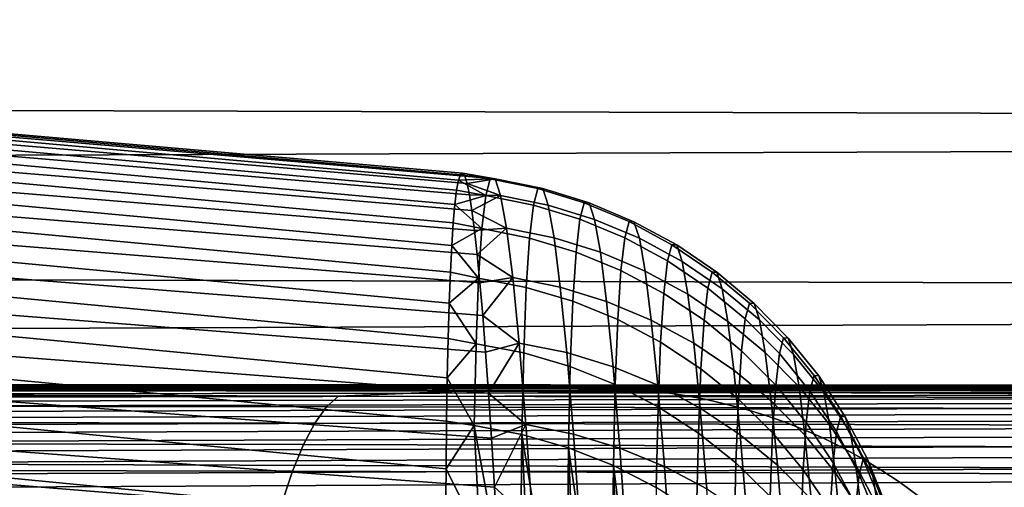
# Model space of a CAD drawing. Header units: metres. Extents: x -23 to 242, y -40 to 23.
# Tile 344 of 450: x 74.53 to 77.53, y 16.55 to 17.98. Entities that reach past the tile are written whole.
import ezdxf

# ---------------------------------------------------------------- set-up
doc = ezdxf.new("R2010")
doc.units = ezdxf.units.M
doc.layers.add('solid_10171013', color=7, linetype='CONTINUOUS')

msp = doc.modelspace()

# ---------------------------------------------------------------- linework, layer by layer
at = {"layer": 'solid_10171013'}
for points in [[(75.87188, 17.503176, 97.621254), (64.862846, 18.471157, 97.255371), (64.862846, 18.465883, 96.756325), (75.878319, 17.507383, 97.140312)], [(75.865822, 17.485952, 98.101845), (64.862846, 18.463161, 97.754387), (64.862846, 18.471157, 97.255371), (75.87188, 17.503176, 97.621254)], [(75.878319, 17.507383, 97.140312), (64.862846, 18.465883, 96.756325), (64.862846, 18.447344, 96.257591), (75.885101, 17.498568, 96.659378)], [(75.860115, 17.45573, 98.581741), (64.862846, 18.441902, 98.253014), (64.862846, 18.463161, 97.754387), (75.865822, 17.485952, 98.101845)], [(75.885101, 17.498568, 96.659378), (64.862846, 18.447344, 96.257591), (64.862846, 18.41555, 95.759521), (75.892181, 17.476734, 96.178795)], [(75.854805, 17.412533, 99.060585), (64.862846, 18.407393, 98.7509), (64.862846, 18.441902, 98.253014), (75.860115, 17.45573, 98.581741)], [(75.892181, 17.476734, 96.178795), (64.862846, 18.41555, 95.759521), (64.862846, 18.370525, 95.262482), (75.899574, 17.441893, 95.698914)], [(75.849915, 17.356396, 99.53804), (64.862846, 18.359657, 99.247688), (64.862846, 18.407393, 98.7509), (75.854805, 17.412533, 99.060585)], [(75.899574, 17.441893, 95.698914), (64.862846, 18.370525, 95.262482), (64.862846, 18.312304, 94.766808), (75.907257, 17.394066, 95.220093)], [(75.845428, 17.287363, 100.013748), (64.862846, 18.298733, 99.743034), (64.862846, 18.359657, 99.247688), (75.849915, 17.356396, 99.53804)], [(75.907257, 17.394066, 95.220093), (64.862846, 18.312304, 94.766808), (64.862846, 18.240923, 94.272865), (75.915169, 17.333286, 94.742676)], [(75.841393, 17.205486, 100.487373), (64.862846, 18.224657, 100.236588), (64.862846, 18.298733, 99.743034), (75.845428, 17.287363, 100.013748)], [(75.915169, 17.333286, 94.742676), (64.862846, 18.240923, 94.272865), (64.862846, 18.156435, 93.780983), (75.923332, 17.259592, 94.267021)], [(75.837807, 17.110828, 100.958572), (64.862846, 18.137487, 100.727997), (64.862846, 18.224657, 100.236588), (75.841393, 17.205486, 100.487373)], [(61.950001, 18.197086, 88.081726), (79.329086, 18.154703, 87.990639), (79.352516, 17.685535, 87.054138), (61.950001, 17.732323, 87.142258)], [(75.923332, 17.259592, 94.267021), (64.862846, 18.156435, 93.780983), (64.862846, 18.058899, 93.291534), (75.931709, 17.173037, 93.79348)], [(75.834663, 17.003462, 101.426994), (64.862846, 18.037285, 101.216919), (64.862846, 18.137487, 100.727997), (75.837807, 17.110828, 100.958572)], [(61.950001, 17.518124, 106.252815), (79.081398, 17.57909, 106.142517), (79.077881, 18.058266, 105.212151), (61.950001, 18.003824, 105.324074)], [(75.931709, 17.173037, 93.79348), (64.862846, 18.058899, 93.291534), (64.862846, 17.948387, 92.80484), (75.940239, 17.073683, 93.322403)], [(75.831993, 16.883465, 101.892311), (64.862846, 17.924118, 101.702995), (64.862846, 18.037285, 101.216919), (75.834663, 17.003462, 101.426994)], [(75.940239, 17.073683, 93.322403), (64.862846, 17.948387, 92.80484), (64.862846, 17.824972, 92.321266), (75.948952, 16.961597, 92.854126)], [(75.829803, 16.750925, 102.354179), (64.862846, 17.798069, 102.185898), (64.862846, 17.924118, 101.702995), (75.831993, 16.883465, 101.892311)], [(75.948952, 16.961597, 92.854126), (64.862846, 17.824972, 92.321266), (64.862846, 17.688745, 91.841133), (75.957809, 16.836859, 92.389008)], [(75.828094, 16.605944, 102.812271), (64.862846, 17.659225, 102.665268), (64.862846, 17.798069, 102.185898), (75.829803, 16.750925, 102.354179)], [(61.950001, 17.732323, 87.142258), (79.352516, 17.685535, 87.054138), (79.375465, 17.168123, 86.143456), (61.950001, 17.219141, 86.2285)], [(75.957809, 16.836859, 92.389008), (64.862846, 17.688745, 91.841133), (64.862846, 17.539801, 91.364799), (75.966736, 16.699562, 91.927383)], [(64.862846, 17.659225, 102.665268), (75.828094, 16.605944, 102.812271), (75.826935, 16.448626, 103.266228), (64.862846, 17.507685, 103.140785)], [(61.950001, 16.984354, 107.155243), (79.087334, 17.052004, 107.046646), (79.081398, 17.57909, 106.142517), (61.950001, 17.518124, 106.252815)], [(75.966736, 16.699562, 91.927383), (64.862846, 17.539801, 91.364799), (64.862846, 17.378246, 90.892593), (75.975769, 16.549799, 91.469589)], [(64.862846, 17.507685, 103.140785), (75.826935, 16.448626, 103.266228), (70.362457, 16.894655, 103.438629)], [(75.962883, 17.490076, 97.708344), (75.87188, 17.503176, 97.621254), (75.878319, 17.507383, 97.140312)], [(75.978088, 17.490255, 96.762451), (75.878319, 17.507383, 97.140312), (75.885101, 17.498568, 96.659378)], [(75.962883, 17.490076, 97.708344), (75.878319, 17.507383, 97.140312), (75.978088, 17.490255, 96.762451)], [(75.949326, 17.43947, 98.652954), (75.860115, 17.45573, 98.581741), (75.865822, 17.485952, 98.101845)], [(75.962883, 17.490076, 97.708344), (75.865822, 17.485952, 98.101845), (75.87188, 17.503176, 97.621254)], [(75.949326, 17.43947, 98.652954), (75.865822, 17.485952, 98.101845), (75.962883, 17.490076, 97.708344)], [(75.978088, 17.490255, 96.762451), (75.885101, 17.498568, 96.659378), (75.892181, 17.476734, 96.178795)], [(75.978088, 17.490255, 96.762451), (75.892181, 17.476734, 96.178795), (75.994766, 17.440033, 95.817955)], [(75.994766, 17.440033, 95.817955), (75.892181, 17.476734, 96.178795), (75.899574, 17.441893, 95.698914)], [(75.949326, 17.43947, 98.652954), (75.962883, 17.490076, 97.708344), (76.108398, 17.46076, 97.708893), (76.094887, 17.410391, 98.651703)], [(75.962883, 17.490076, 97.708344), (75.978088, 17.490255, 96.762451), (76.123558, 17.460787, 96.764801), (76.108398, 17.46076, 97.708893)], [(75.978088, 17.490255, 96.762451), (75.994766, 17.440033, 95.817955), (76.140182, 17.410496, 95.822105), (76.123558, 17.460787, 96.764801)], [(75.949326, 17.43947, 98.652954), (75.854805, 17.412533, 99.060585), (75.860115, 17.45573, 98.581741)], [(76.094887, 17.410391, 98.651703), (76.108398, 17.46076, 97.708893), (76.250313, 17.417215, 97.708771), (76.23687, 17.367134, 98.649017)], [(76.108398, 17.46076, 97.708893), (76.123558, 17.460787, 96.764801), (76.265396, 17.41708, 96.767242), (76.250313, 17.417215, 97.708771)], [(76.123558, 17.460787, 96.764801), (76.140182, 17.410496, 95.822105), (76.281944, 17.366753, 95.827095), (76.265396, 17.41708, 96.767242)], [(75.937576, 17.338558, 99.593582), (75.854805, 17.412533, 99.060585), (75.949326, 17.43947, 98.652954)], [(75.994766, 17.440033, 95.817955), (75.899574, 17.441893, 95.698914), (75.907257, 17.394066, 95.220093)], [(75.994766, 17.440033, 95.817955), (75.907257, 17.394066, 95.220093), (76.012733, 17.339567, 94.877556)], [(75.937576, 17.338558, 99.593582), (75.949326, 17.43947, 98.652954), (76.094887, 17.410391, 98.651703), (76.083176, 17.309799, 99.590523)], [(75.994766, 17.440033, 95.817955), (76.012733, 17.339567, 94.877556), (76.158089, 17.310049, 94.883484), (76.140182, 17.410496, 95.822105)], [(76.23687, 17.367134, 98.649017), (76.250313, 17.417215, 97.708771), (76.387238, 17.359871, 97.707954), (76.373871, 17.310127, 98.644905)], [(76.250313, 17.417215, 97.708771), (76.265396, 17.41708, 96.767242), (76.402229, 17.359562, 96.769707), (76.387238, 17.359871, 97.707954)], [(76.265396, 17.41708, 96.767242), (76.281944, 17.366753, 95.827095), (76.418678, 17.309231, 95.832848), (76.402229, 17.359562, 96.769707)], [(75.937576, 17.338558, 99.593582), (75.849915, 17.356396, 99.53804), (75.854805, 17.412533, 99.060585)], [(76.012733, 17.339567, 94.877556), (75.907257, 17.394066, 95.220093), (75.915169, 17.333286, 94.742676)], [(76.083176, 17.309799, 99.590523), (76.094887, 17.410391, 98.651703), (76.23687, 17.367134, 98.649017), (76.225212, 17.266958, 99.585289)], [(76.140182, 17.410496, 95.822105), (76.158089, 17.310049, 94.883484), (76.299774, 17.266396, 94.891014), (76.281944, 17.366753, 95.827095)], [(75.975769, 16.549799, 91.469589), (64.862846, 17.378246, 90.892593), (64.862846, 17.204193, 90.42485), (75.984863, 16.38768, 91.015976)], [(75.937576, 17.338558, 99.593582), (75.845428, 17.287363, 100.013748), (75.849915, 17.356396, 99.53804)], [(76.225212, 17.266958, 99.585289), (76.23687, 17.367134, 98.649017), (76.373871, 17.310127, 98.644905), (76.362282, 17.210453, 99.577888)], [(76.281944, 17.366753, 95.827095), (76.299774, 17.266396, 94.891014), (76.436394, 17.20903, 94.900032), (76.418678, 17.309231, 95.832848)], [(76.373871, 17.310127, 98.644905), (76.387238, 17.359871, 97.707954), (76.517822, 17.289288, 97.706429), (76.504555, 17.239931, 98.639389)], [(76.387238, 17.359871, 97.707954), (76.402229, 17.359562, 96.769707), (76.5327, 17.288799, 96.772179), (76.517822, 17.289288, 97.706429)], [(76.402229, 17.359562, 96.769707), (76.418678, 17.309231, 95.832848), (76.549026, 17.238489, 95.83931), (76.5327, 17.288799, 96.772179)], [(75.927773, 17.187618, 100.527534), (75.845428, 17.287363, 100.013748), (75.937576, 17.338558, 99.593582)], [(76.012733, 17.339567, 94.877556), (75.915169, 17.333286, 94.742676), (75.923332, 17.259592, 94.267021)], [(76.012733, 17.339567, 94.877556), (75.923332, 17.259592, 94.267021), (76.031784, 17.18918, 93.943909)], [(75.927773, 17.187618, 100.527534), (75.937576, 17.338558, 99.593582), (76.083176, 17.309799, 99.590523), (76.073402, 17.159266, 100.522682)], [(76.012733, 17.339567, 94.877556), (76.031784, 17.18918, 93.943909), (76.177078, 17.159763, 93.951607), (76.158089, 17.310049, 94.883484)], [(76.073402, 17.159266, 100.522682), (76.083176, 17.309799, 99.590523), (76.225212, 17.266958, 99.585289), (76.215477, 17.116961, 100.514908)], [(76.158089, 17.310049, 94.883484), (76.177078, 17.159763, 93.951607), (76.318672, 17.116325, 93.961647), (76.299774, 17.266396, 94.891014)], [(76.362282, 17.210453, 99.577888), (76.373871, 17.310127, 98.644905), (76.504555, 17.239931, 98.639389), (76.493057, 17.140844, 99.568398)], [(76.418678, 17.309231, 95.832848), (76.436394, 17.20903, 94.900032), (76.566605, 17.138517, 94.910454), (76.549026, 17.238489, 95.83931)], [(75.927773, 17.187618, 100.527534), (75.841393, 17.205486, 100.487373), (75.845428, 17.287363, 100.013748)], [(76.215477, 17.116961, 100.514908), (76.225212, 17.266958, 99.585289), (76.362282, 17.210453, 99.577888), (76.352608, 17.061123, 100.50425)], [(76.299774, 17.266396, 94.891014), (76.318672, 17.116325, 93.961647), (76.45517, 17.059286, 93.973907), (76.436394, 17.20903, 94.900032)], [(76.504555, 17.239931, 98.639389), (76.517822, 17.289288, 97.706429), (76.6408, 17.206158, 97.704224), (76.627647, 17.157228, 98.63253)], [(76.517822, 17.289288, 97.706429), (76.5327, 17.288799, 96.772179), (76.655548, 17.205481, 96.774635), (76.6408, 17.206158, 97.704224)], [(76.5327, 17.288799, 96.772179), (76.549026, 17.238489, 95.83931), (76.671722, 17.155224, 95.846405), (76.655548, 17.205481, 96.774635)], [(76.031784, 17.18918, 93.943909), (75.923332, 17.259592, 94.267021), (75.931709, 17.173037, 93.79348)], [(76.493057, 17.140844, 99.568398), (76.504555, 17.239931, 98.639389), (76.627647, 17.157228, 98.63253), (76.616249, 17.058807, 99.556908)], [(76.549026, 17.238489, 95.83931), (76.566605, 17.138517, 94.910454), (76.689148, 17.055544, 94.92218), (76.671722, 17.155224, 95.846405)], [(61.950001, 17.219141, 86.2285), (79.375465, 17.168123, 86.143456), (79.397614, 16.603926, 85.261131), (61.950001, 16.65839, 85.342072)], [(75.927773, 17.187618, 100.527534), (75.837807, 17.110828, 100.958572), (75.841393, 17.205486, 100.487373)], [(76.352608, 17.061123, 100.50425), (76.362282, 17.210453, 99.577888), (76.493057, 17.140844, 99.568398), (76.483452, 16.992302, 100.490807)], [(76.436394, 17.20903, 94.900032), (76.45517, 17.059286, 93.973907), (76.585243, 16.989202, 93.988266), (76.566605, 17.138517, 94.910454)], [(76.627647, 17.157228, 98.63253), (76.6408, 17.206158, 97.704224), (76.754951, 17.111296, 97.701355), (76.741936, 17.062832, 98.624397)], [(76.6408, 17.206158, 97.704224), (76.655548, 17.205481, 96.774635), (76.769554, 17.110426, 96.777039), (76.754951, 17.111296, 97.701355)], [(76.655548, 17.205481, 96.774635), (76.671722, 17.155224, 95.846405), (76.785561, 17.060249, 95.854073), (76.769554, 17.110426, 96.777039)], [(75.984863, 16.38768, 91.015976), (64.862846, 17.204193, 90.42485), (64.862846, 17.017767, 89.961899), (75.993958, 16.213327, 90.566864)], [(75.920013, 16.987061, 101.452141), (75.837807, 17.110828, 100.958572), (75.927773, 17.187618, 100.527534)], [(75.920013, 16.987061, 101.452141), (75.927773, 17.187618, 100.527534), (76.073402, 17.159266, 100.522682), (76.065666, 16.959196, 101.445511)], [(76.031784, 17.18918, 93.943909), (75.931709, 17.173037, 93.79348), (75.940239, 17.073683, 93.322403)], [(76.031784, 17.18918, 93.943909), (75.940239, 17.073683, 93.322403), (76.051704, 16.989315, 93.019669)], [(76.031784, 17.18918, 93.943909), (76.051704, 16.989315, 93.019669), (76.19693, 16.960087, 93.029106), (76.177078, 17.159763, 93.951607)], [(63.103245, 17.160128, 104.418716), (75.827492, 16.06673, 104.128731), (75.829926, 15.639467, 104.969765), (63.103245, 16.715662, 105.318321)], [(70.362457, 16.894655, 103.438629), (75.826935, 16.448626, 103.266228), (75.827492, 16.06673, 104.128731), (63.103245, 17.160128, 104.418716)], [(76.065666, 16.959196, 101.445511), (76.073402, 17.159266, 100.522682), (76.215477, 17.116961, 100.514908), (76.207779, 16.917551, 101.435211)], [(76.177078, 17.159763, 93.951607), (76.19693, 16.960087, 93.029106), (76.338432, 16.91699, 93.041634), (76.318672, 17.116325, 93.961647)], [(76.616249, 17.058807, 99.556908), (76.627647, 17.157228, 98.63253), (76.741936, 17.062832, 98.624397), (76.730652, 16.965149, 99.543526)], [(76.671722, 17.155224, 95.846405), (76.689148, 17.055544, 94.92218), (76.802811, 16.960924, 94.935089), (76.785561, 17.060249, 95.854073)], [(76.207779, 16.917551, 101.435211), (76.215477, 17.116961, 100.514908), (76.352608, 17.061123, 100.50425), (76.344955, 16.862541, 101.421326)], [(76.318672, 17.116325, 93.961647), (76.338432, 16.91699, 93.041634), (76.474808, 16.860437, 93.057098), (76.45517, 17.059286, 93.973907)], [(76.483452, 16.992302, 100.490807), (76.493057, 17.140844, 99.568398), (76.616249, 17.058807, 99.556908), (76.606728, 16.911169, 100.474709)], [(76.566605, 17.138517, 94.910454), (76.585243, 16.989202, 93.988266), (76.707619, 16.906759, 94.004578), (76.689148, 17.055544, 94.92218)], [(75.920013, 16.987061, 101.452141), (75.834663, 17.003462, 101.426994), (75.837807, 17.110828, 100.958572)], [(76.741936, 17.062832, 98.624397), (76.754951, 17.111296, 97.701355), (76.859177, 17.005627, 97.697853), (76.846306, 16.957664, 98.615067)], [(76.754951, 17.111296, 97.701355), (76.769554, 17.110426, 96.777039), (76.873604, 17.004562, 96.779373), (76.859177, 17.005627, 97.697853)], [(76.769554, 17.110426, 96.777039), (76.785561, 17.060249, 95.854073), (76.889435, 16.954494, 95.862236), (76.873604, 17.004562, 96.779373)], [(76.051704, 16.989315, 93.019669), (75.940239, 17.073683, 93.322403), (75.948952, 16.961597, 92.854126)], [(76.344955, 16.862541, 101.421326), (76.352608, 17.061123, 100.50425), (76.483452, 16.992302, 100.490807), (76.475853, 16.794706, 101.403969)], [(76.45517, 17.059286, 93.973907), (76.474808, 16.860437, 93.057098), (76.604736, 16.790985, 93.075348), (76.585243, 16.989202, 93.988266)], [(76.606728, 16.911169, 100.474709), (76.616249, 17.058807, 99.556908), (76.730652, 16.965149, 99.543526), (76.72123, 16.818521, 100.456123)], [(76.689148, 17.055544, 94.92218), (76.707619, 16.906759, 94.004578), (76.821091, 16.812765, 94.022682), (76.802811, 16.960924, 94.935089)], [(76.730652, 16.965149, 99.543526), (76.741936, 17.062832, 98.624397), (76.846306, 16.957664, 98.615067), (76.835152, 16.860786, 99.528389)], [(76.785561, 17.060249, 95.854073), (76.802811, 16.960924, 94.935089), (76.906479, 16.855583, 94.949051), (76.889435, 16.954494, 95.862236)], [(61.950001, 16.404007, 108.028671), (79.095642, 16.478424, 107.922081), (79.087334, 17.052004, 107.046646), (61.950001, 16.984354, 107.155243)], [(75.993958, 16.213327, 90.566864), (64.862846, 17.017767, 89.961899), (64.862846, 16.819098, 89.504066), (76.003082, 16.026857, 90.122597)], [(75.920013, 16.987061, 101.452141), (75.831993, 16.883465, 101.892311), (75.834663, 17.003462, 101.426994)], [(76.846306, 16.957664, 98.615067), (76.859177, 17.005627, 97.697853), (76.952438, 16.89019, 97.693748), (76.939735, 16.842756, 98.60463)], [(76.859177, 17.005627, 97.697853), (76.873604, 17.004562, 96.779373), (76.96669, 16.888927, 96.781616), (76.952438, 16.89019, 97.693748)], [(76.873604, 17.004562, 96.779373), (76.889435, 16.954494, 95.862236), (76.982315, 16.838997, 95.870811), (76.96669, 16.888927, 96.781616)], [(75.914398, 16.737453, 102.364754), (75.831993, 16.883465, 101.892311), (75.920013, 16.987061, 101.452141)], [(75.914398, 16.737453, 102.364754), (75.920013, 16.987061, 101.452141), (76.065666, 16.959196, 101.445511), (76.060066, 16.710157, 102.356361)], [(76.051704, 16.989315, 93.019669), (75.948952, 16.961597, 92.854126), (75.957809, 16.836859, 92.389008)], [(76.051704, 16.989315, 93.019669), (75.957809, 16.836859, 92.389008), (76.072258, 16.74057, 92.107445)], [(76.051704, 16.989315, 93.019669), (76.072258, 16.74057, 92.107445), (76.217422, 16.711615, 92.118599), (76.19693, 16.960087, 93.029106)], [(76.475853, 16.794706, 101.403969), (76.483452, 16.992302, 100.490807), (76.606728, 16.911169, 100.474709), (76.599197, 16.714712, 101.383316)], [(76.585243, 16.989202, 93.988266), (76.604736, 16.790985, 93.075348), (76.726929, 16.709309, 93.096199), (76.707619, 16.906759, 94.004578)], [(76.72123, 16.818521, 100.456123), (76.730652, 16.965149, 99.543526), (76.835152, 16.860786, 99.528389), (76.825829, 16.715263, 100.435226)], [(76.060066, 16.710157, 102.356361), (76.065666, 16.959196, 101.445511), (76.207779, 16.917551, 101.435211), (76.202202, 16.669292, 102.343582)], [(76.19693, 16.960087, 93.029106), (76.217422, 16.711615, 92.118599), (76.358826, 16.668982, 92.133568), (76.338432, 16.91699, 93.041634)], [(76.802811, 16.960924, 94.935089), (76.821091, 16.812765, 94.022682), (76.924553, 16.708141, 94.042412), (76.906479, 16.855583, 94.949051)], [(76.835152, 16.860786, 99.528389), (76.846306, 16.957664, 98.615067), (76.939735, 16.842756, 98.60463), (76.928719, 16.74674, 99.51165)], [(76.889435, 16.954494, 95.862236), (76.906479, 16.855583, 94.949051), (76.999153, 16.740553, 94.963936), (76.982315, 16.838997, 95.870811)], [(76.202202, 16.669292, 102.343582), (76.207779, 16.917551, 101.435211), (76.344955, 16.862541, 101.421326), (76.339409, 16.615269, 102.3265)], [(76.338432, 16.91699, 93.041634), (76.358826, 16.668982, 92.133568), (76.495079, 16.613081, 92.152191), (76.474808, 16.860437, 93.057098)], [(76.599197, 16.714712, 101.383316), (76.606728, 16.911169, 100.474709), (76.72123, 16.818521, 100.456123), (76.713768, 16.623343, 101.359573)], [(76.707619, 16.906759, 94.004578), (76.726929, 16.709309, 93.096199), (76.840202, 16.616213, 93.119453), (76.821091, 16.812765, 94.022682)], [(75.914398, 16.737453, 102.364754), (75.829803, 16.750925, 102.354179), (75.831993, 16.883465, 101.892311)], [(76.939735, 16.842756, 98.60463), (76.952438, 16.89019, 97.693748), (77.033836, 16.766113, 97.689095), (77.021301, 16.719233, 98.593185)], [(76.952438, 16.89019, 97.693748), (76.96669, 16.888927, 96.781616), (77.04789, 16.764654, 96.783745), (77.033836, 16.766113, 97.689095)], [(76.96669, 16.888927, 96.781616), (76.982315, 16.838997, 95.870811), (77.063309, 16.714886, 95.879723), (77.04789, 16.764654, 96.783745)], [(69.292587, 16.847879, 274.206268), (68.907394, 16.833809, 274.346069), (75.499344, 16.827118, 275.560364)], [(75.499344, 16.827118, 275.560364), (75.869949, 16.842752, 275.418274), (70.162254, 16.850662, 274.312073), (69.292587, 16.847879, 274.206268)], [(75.869949, 16.842752, 275.418274), (70.497002, 16.850443, 274.37323), (70.162254, 16.850662, 274.312073)], [(75.869949, 16.842752, 275.418274), (72.934975, 16.848761, 274.817688), (70.497002, 16.850443, 274.37323)], [(75.869949, 16.842752, 275.418274), (74.412361, 16.84766, 275.085968), (72.934975, 16.848761, 274.817688)], [(73.007675, 16.852829, 274.48288), (75.78894, 16.850449, 274.987183), (75.848618, 16.853868, 274.651184), (73.067406, 16.856316, 274.146484)], [(74.412361, 16.84766, 275.085968), (75.71637, 16.846632, 275.321899), (75.78894, 16.850449, 274.987183), (73.007675, 16.852829, 274.48288)], [(73.067406, 16.856316, 274.146484), (75.848618, 16.853868, 274.651184), (75.908272, 16.8568, 274.315063), (73.127129, 16.859148, 273.809967)], [(73.127129, 16.859148, 273.809967), (75.908272, 16.8568, 274.315063), (75.967911, 16.859154, 273.97879), (73.186836, 16.861254, 273.473328)], [(73.186836, 16.861254, 273.473328), (75.967911, 16.859154, 273.97879), (76.027542, 16.860834, 273.642303), (73.246536, 16.862555, 273.136505)], [(73.246536, 16.862555, 273.136505), (76.027542, 16.860834, 273.642303), (76.087158, 16.86175, 273.305664), (73.306236, 16.862976, 272.7995)], [(73.306236, 16.862976, 272.7995), (76.087158, 16.86175, 273.305664), (76.146774, 16.861803, 272.968781), (73.365936, 16.862444, 272.46228)], [(73.365936, 16.862444, 272.46228), (76.146774, 16.861803, 272.968781), (76.206383, 16.860903, 272.631714), (73.425644, 16.860884, 272.124847)], [(73.425644, 16.860884, 272.124847), (76.206383, 16.860903, 272.631714), (76.265991, 16.858932, 272.294403), (73.485352, 16.858192, 271.78717)], [(73.485352, 16.858192, 271.78717), (76.265991, 16.858932, 272.294403), (76.325592, 16.855747, 271.956909), (73.545067, 16.854237, 271.449341)], [(73.545067, 16.854237, 271.449341), (76.325592, 16.855747, 271.956909), (76.385185, 16.851206, 271.619293), (73.604782, 16.848883, 271.111328)], [(73.604782, 16.848883, 271.111328), (76.385185, 16.851206, 271.619293), (76.444756, 16.845165, 271.281555), (73.664482, 16.841995, 270.773224)], [(73.664482, 16.841995, 270.773224), (76.444756, 16.845165, 271.281555), (76.504303, 16.837484, 270.943756), (73.724167, 16.833441, 270.435028)], [(75.869949, 16.842752, 275.418274), (75.71637, 16.846632, 275.321899), (74.412361, 16.84766, 275.085968)], [(75.869949, 16.842752, 275.418274), (78.439064, 16.844313, 275.811462), (75.78894, 16.850449, 274.987183), (75.71637, 16.846632, 275.321899)], [(75.78894, 16.850449, 274.987183), (78.569237, 16.847755, 275.488586), (78.62886, 16.851053, 275.152985), (75.848618, 16.853868, 274.651184)], [(78.439064, 16.844313, 275.811462), (78.508736, 16.844252, 275.823914), (78.569237, 16.847755, 275.488586), (75.78894, 16.850449, 274.987183)], [(75.848618, 16.853868, 274.651184), (78.62886, 16.851053, 275.152985), (78.688469, 16.854034, 274.81723), (75.908272, 16.8568, 274.315063)], [(82.091515, 16.816473, 276.777466), (82.447784, 16.835032, 276.633118), (78.439064, 16.844313, 275.811462), (75.869949, 16.842752, 275.418274)], [(75.908272, 16.8568, 274.315063), (78.688469, 16.854034, 274.81723), (78.74807, 16.856583, 274.481293), (75.967911, 16.859154, 273.97879)], [(75.967911, 16.859154, 273.97879), (78.74807, 16.856583, 274.481293), (78.807655, 16.858591, 274.145172), (76.027542, 16.860834, 273.642303)], [(76.027542, 16.860834, 273.642303), (78.807655, 16.858591, 274.145172), (78.867226, 16.859943, 273.808868), (76.087158, 16.86175, 273.305664)], [(76.087158, 16.86175, 273.305664), (78.867226, 16.859943, 273.808868), (78.926796, 16.860531, 273.472321), (76.146774, 16.861803, 272.968781)], [(76.146774, 16.861803, 272.968781), (78.926796, 16.860531, 273.472321), (78.986359, 16.860239, 273.13559), (76.206383, 16.860903, 272.631714)], [(76.206383, 16.860903, 272.631714), (78.986359, 16.860239, 273.13559), (79.045914, 16.858936, 272.798645), (76.265991, 16.858932, 272.294403)], [(76.265991, 16.858932, 272.294403), (79.045914, 16.858936, 272.798645), (79.105453, 16.85647, 272.461548), (76.325592, 16.855747, 271.956909)], [(76.325592, 16.855747, 271.956909), (79.105453, 16.85647, 272.461548), (79.164978, 16.852686, 272.124329), (76.385185, 16.851206, 271.619293)], [(76.339409, 16.615269, 102.3265), (76.344955, 16.862541, 101.421326), (76.475853, 16.794706, 101.403969), (76.470352, 16.54862, 102.305283)], [(76.385185, 16.851206, 271.619293), (79.164978, 16.852686, 272.124329), (79.224487, 16.847435, 271.786987), (76.444756, 16.845165, 271.281555)], [(76.444756, 16.845165, 271.281555), (79.224487, 16.847435, 271.786987), (79.283966, 16.840561, 271.449585), (76.504303, 16.837484, 270.943756)], [(76.474808, 16.860437, 93.057098), (76.495079, 16.613081, 92.152191), (76.624847, 16.544456, 92.174278), (76.604736, 16.790985, 93.075348)], [(76.825829, 16.715263, 100.435226), (76.835152, 16.860786, 99.528389), (76.928719, 16.74674, 99.51165), (76.91951, 16.602407, 100.412224)], [(76.906479, 16.855583, 94.949051), (76.924553, 16.708141, 94.042412), (77.016991, 16.593912, 94.06356), (76.999153, 16.740553, 94.963936)], [(76.003082, 16.026857, 90.122597), (64.862846, 16.819098, 89.504066), (64.862846, 16.608326, 89.051674), (76.012177, 15.828411, 89.683495)], [(68.907394, 16.833809, 274.346069), (68.870628, 16.802841, 274.548584), (75.463234, 16.794502, 275.762726), (75.499344, 16.827118, 275.560364)], [(73.724167, 16.833441, 270.435028), (76.504303, 16.837484, 270.943756), (76.563828, 16.828016, 270.605896), (73.783836, 16.823086, 270.096771)], [(73.783836, 16.823086, 270.096771), (76.563828, 16.828016, 270.605896), (76.623314, 16.816622, 270.268036), (73.843475, 16.810793, 269.758484)], [(73.843475, 16.810793, 269.758484), (76.623314, 16.816622, 270.268036), (76.68277, 16.803154, 269.930206), (73.903091, 16.796432, 269.420258)], [(75.499344, 16.827118, 275.560364), (75.463234, 16.794502, 275.762726), (82.055885, 16.780834, 276.97934), (82.091515, 16.816473, 276.777466)], [(75.869949, 16.842752, 275.418274), (75.499344, 16.827118, 275.560364), (82.091515, 16.816473, 276.777466)], [(76.072258, 16.74057, 92.107445), (75.957809, 16.836859, 92.389008), (75.966736, 16.699562, 91.927383)], [(76.504303, 16.837484, 270.943756), (79.283966, 16.840561, 271.449585), (79.343414, 16.831915, 271.112183), (76.563828, 16.828016, 270.605896)], [(76.563828, 16.828016, 270.605896), (79.343414, 16.831915, 271.112183), (79.402824, 16.821341, 270.77478), (76.623314, 16.816622, 270.268036)], [(76.623314, 16.816622, 270.268036), (79.402824, 16.821341, 270.77478), (79.462196, 16.808685, 270.437408), (76.68277, 16.803154, 269.930206)], [(76.713768, 16.623343, 101.359573), (76.72123, 16.818521, 100.456123), (76.825829, 16.715263, 100.435226), (76.818451, 16.521488, 101.332977)], [(76.928719, 16.74674, 99.51165), (76.939735, 16.842756, 98.60463), (77.021301, 16.719233, 98.593185), (77.010437, 16.624128, 99.493462)], [(76.982315, 16.838997, 95.870811), (76.999153, 16.740553, 94.963936), (77.079903, 16.616961, 94.979599), (77.063309, 16.714886, 95.879723)], [(68.870628, 16.802841, 274.548584), (68.834396, 16.755329, 274.74826), (75.42765, 16.745371, 275.962067), (75.463234, 16.794502, 275.762726)], [(73.903091, 16.796432, 269.420258), (76.68277, 16.803154, 269.930206), (76.742188, 16.787474, 269.592438), (73.962677, 16.779865, 269.082031)], [(73.962677, 16.779865, 269.082031), (76.742188, 16.787474, 269.592438), (76.801552, 16.769438, 269.254761), (74.022217, 16.760962, 268.743927)], [(75.463234, 16.794502, 275.762726), (75.42765, 16.745371, 275.962067), (82.020813, 16.728727, 277.177979), (82.055885, 16.780834, 276.97934)], [(76.470352, 16.54862, 102.305283), (76.475853, 16.794706, 101.403969), (76.599197, 16.714712, 101.383316), (76.593735, 16.469995, 102.280128)], [(76.604736, 16.790985, 93.075348), (76.624847, 16.544456, 92.174278), (76.746864, 16.463783, 92.199608), (76.726929, 16.709309, 93.096199)], [(76.68277, 16.803154, 269.930206), (79.462196, 16.808685, 270.437408), (79.521523, 16.793798, 270.100098), (76.742188, 16.787474, 269.592438)], [(76.742188, 16.787474, 269.592438), (79.521523, 16.793798, 270.100098), (79.580803, 16.776527, 269.762939), (76.801552, 16.769438, 269.254761)], [(76.821091, 16.812765, 94.022682), (76.840202, 16.616213, 93.119453), (76.943443, 16.512606, 93.144875), (76.924553, 16.708141, 94.042412)], [(68.834396, 16.755329, 274.74826), (68.798943, 16.691412, 274.943481), (75.392853, 16.679871, 276.15686), (75.42765, 16.745371, 275.962067)], [(74.022217, 16.760962, 268.743927), (76.801552, 16.769438, 269.254761), (76.86087, 16.748899, 268.917206), (74.081711, 16.739584, 268.405945)], [(76.801552, 16.769438, 269.254761), (79.580803, 16.776527, 269.762939), (79.640022, 16.75672, 269.425903), (76.86087, 16.748899, 268.917206)], [(76.86087, 16.748899, 268.917206), (79.640022, 16.75672, 269.425903), (79.699188, 16.734219, 269.08902), (76.920128, 16.725719, 268.579834)], [(77.021301, 16.719233, 98.593185), (77.033836, 16.766113, 97.689095), (77.10257, 16.634611, 97.683922), (77.090218, 16.588305, 98.580864)], [(77.033836, 16.766113, 97.689095), (77.04789, 16.764654, 96.783745), (77.116417, 16.632959, 96.785744), (77.10257, 16.634611, 97.683922)], [(77.04789, 16.764654, 96.783745), (77.063309, 16.714886, 95.879723), (77.131599, 16.583376, 95.888885), (77.116417, 16.632959, 96.785744)], [(74.081711, 16.739584, 268.405945), (76.86087, 16.748899, 268.917206), (76.920128, 16.725719, 268.579834), (74.141159, 16.715599, 268.068085)], [(74.141159, 16.715599, 268.068085), (76.920128, 16.725719, 268.579834), (76.979332, 16.699747, 268.242645), (74.200554, 16.688866, 267.730438)], [(75.42765, 16.745371, 275.962067), (75.392853, 16.679871, 276.15686), (81.986549, 16.660328, 277.371796), (82.020813, 16.728727, 277.177979)], [(75.914398, 16.737453, 102.364754), (75.828094, 16.605944, 102.812271), (75.829803, 16.750925, 102.354179)], [(75.92955, 16.436869, 103.261803), (75.910988, 16.439493, 103.262802), (75.828094, 16.605944, 102.812271), (75.914398, 16.737453, 102.364754)], [(75.969864, 16.430405, 103.259346), (75.914398, 16.737453, 102.364754), (76.060066, 16.710157, 102.356361), (76.056664, 16.412844, 103.25267)], [(75.969864, 16.430405, 103.259346), (75.92955, 16.436869, 103.261803), (75.914398, 16.737453, 102.364754)], [(76.072258, 16.74057, 92.107445), (75.966736, 16.699562, 91.927383), (75.975769, 16.549799, 91.469589)], [(76.072258, 16.74057, 92.107445), (75.975769, 16.549799, 91.469589), (76.093224, 16.443678, 91.209808)], [(76.072258, 16.74057, 92.107445), (76.093224, 16.443678, 91.209808), (76.238319, 16.415077, 91.222641), (76.217422, 16.711615, 92.118599)], [(76.91951, 16.602407, 100.412224), (76.928719, 16.74674, 99.51165), (77.010437, 16.624128, 99.493462), (77.00135, 16.48106, 100.387337)], [(76.920128, 16.725719, 268.579834), (79.699188, 16.734219, 269.08902), (79.758286, 16.70887, 268.75238), (76.979332, 16.699747, 268.242645)], [(76.999153, 16.740553, 94.963936), (77.016991, 16.593912, 94.06356), (77.097496, 16.471193, 94.085922), (77.079903, 16.616961, 94.979599)], [(63.103245, 16.715662, 105.318321), (75.829926, 15.639467, 104.969765), (75.834221, 15.168043, 105.786926), (63.103245, 16.224075, 106.193062)], [(74.200554, 16.688866, 267.730438), (76.979332, 16.699747, 268.242645), (77.03846, 16.670773, 267.905731), (74.259888, 16.65918, 267.393036)], [(76.07373, 16.408794, 103.251122), (76.056664, 16.412844, 103.25267), (76.060066, 16.710157, 102.356361)], [(76.110321, 16.399435, 103.247559), (76.060066, 16.710157, 102.356361), (76.202202, 16.669292, 102.343582), (76.198807, 16.372877, 103.237434)], [(76.110321, 16.399435, 103.247559), (76.07373, 16.408794, 103.251122), (76.060066, 16.710157, 102.356361)], [(76.217422, 16.711615, 92.118599), (76.238319, 16.415077, 91.222641), (76.379623, 16.37303, 91.240021), (76.358826, 16.668982, 92.133568)], [(76.593735, 16.469995, 102.280128), (76.599197, 16.714712, 101.383316), (76.713768, 16.623343, 101.359573), (76.708359, 16.380165, 102.251305)], [(76.726929, 16.709309, 93.096199), (76.746864, 16.463783, 92.199608), (76.859932, 16.371851, 92.227936), (76.840202, 16.616213, 93.119453)], [(76.818451, 16.521488, 101.332977), (76.825829, 16.715263, 100.435226), (76.91951, 16.602407, 100.412224), (76.912224, 16.410151, 101.303772)], [(76.924553, 16.708141, 94.042412), (76.943443, 16.512606, 93.144875), (77.035645, 16.399504, 93.172226), (77.016991, 16.593912, 94.06356)], [(76.979332, 16.699747, 268.242645), (79.758286, 16.70887, 268.75238), (79.817307, 16.680458, 268.416016), (77.03846, 16.670773, 267.905731)], [(77.010437, 16.624128, 99.493462), (77.021301, 16.719233, 98.593185), (77.090218, 16.588305, 98.580864), (77.079506, 16.49415, 99.474007)], [(77.063309, 16.714886, 95.879723), (77.079903, 16.616961, 94.979599), (77.147957, 16.486017, 94.995888), (77.131599, 16.583376, 95.888885)], [(68.798943, 16.691412, 274.943481), (68.764557, 16.611221, 275.132721), (75.359116, 16.59815, 276.34552), (75.392853, 16.679871, 276.15686)], [(74.259888, 16.65918, 267.393036), (77.03846, 16.670773, 267.905731), (77.097511, 16.638546, 267.569122), (74.319138, 16.626287, 267.055939)], [(75.392853, 16.679871, 276.15686), (75.359116, 16.59815, 276.34552), (81.953369, 16.575804, 277.559265), (81.986549, 16.660328, 277.371796)], [(76.214233, 16.367662, 103.235443), (76.198807, 16.372877, 103.237434), (76.202202, 16.669292, 102.343582)], [(76.246925, 16.356014, 103.230995), (76.202202, 16.669292, 102.343582), (76.339409, 16.615269, 102.3265), (76.336037, 16.319998, 103.217209)], [(76.246925, 16.356014, 103.230995), (76.214233, 16.367662, 103.235443), (76.202202, 16.669292, 102.343582)], [(76.358826, 16.668982, 92.133568), (76.379623, 16.37303, 91.240021), (76.515747, 16.31794, 91.261742), (76.495079, 16.613081, 92.152191)], [(77.03846, 16.670773, 267.905731), (79.817307, 16.680458, 268.416016), (79.876251, 16.648739, 268.079987), (77.097511, 16.638546, 267.569122)], [(61.950001, 16.65839, 85.342072), (79.397614, 16.603926, 85.261131), (79.418724, 15.994476, 84.409538), (61.950001, 16.052542, 84.48674)], [(74.319138, 16.626287, 267.055939), (77.097511, 16.638546, 267.569122), (77.156464, 16.602819, 267.232941), (74.378304, 16.589939, 266.719269)], [(77.090218, 16.588305, 98.580864), (77.10257, 16.634611, 97.683922), (77.157951, 16.496973, 97.678284), (77.145798, 16.451252, 98.567764)], [(77.097511, 16.638546, 267.569122), (79.876251, 16.648739, 268.079987), (79.935097, 16.613464, 267.744385), (77.156464, 16.602819, 267.232941)], [(77.10257, 16.634611, 97.683922), (77.116417, 16.632959, 96.785744), (77.171585, 16.495132, 96.78759), (77.157951, 16.496973, 97.678284)], [(76.012177, 15.828411, 89.683495), (64.862846, 16.608326, 89.051674), (64.862846, 16.385603, 88.605049), (76.021187, 15.618135, 89.249886)], [(75.359116, 16.59815, 276.34552), (68.764557, 16.611221, 275.132721), (68.731514, 16.514893, 275.314392), (75.326714, 16.500357, 276.526489)], [(75.910988, 16.439493, 103.262802), (75.826935, 16.448626, 103.266228), (75.828094, 16.605944, 102.812271)], [(76.349747, 16.313879, 103.214867), (76.336037, 16.319998, 103.217209), (76.339409, 16.615269, 102.3265)], [(76.378448, 16.300545, 103.209755), (76.339409, 16.615269, 102.3265), (76.470352, 16.54862, 102.305283), (76.466995, 16.254726, 103.192184)], [(76.378448, 16.300545, 103.209755), (76.349747, 16.313879, 103.214867), (76.339409, 16.615269, 102.3265)], [(76.495079, 16.613081, 92.152191), (76.515747, 16.31794, 91.261742), (76.645355, 16.250343, 91.287598), (76.624847, 16.544456, 92.174278)], [(76.708359, 16.380165, 102.251305), (76.713768, 16.623343, 101.359573), (76.818451, 16.521488, 101.332977), (76.813103, 16.28001, 102.21907)], [(76.840202, 16.616213, 93.119453), (76.859932, 16.371851, 92.227936), (76.962944, 16.269558, 92.258987), (76.943443, 16.512606, 93.144875)], [(77.00135, 16.48106, 100.387337), (77.010437, 16.624128, 99.493462), (77.079506, 16.49415, 99.474007), (77.070549, 16.352407, 100.360817)], [(77.079903, 16.616961, 94.979599), (77.097496, 16.471193, 94.085922), (77.165291, 16.34119, 94.109291), (77.147957, 16.486017, 94.995888)], [(77.116417, 16.632959, 96.785744), (77.131599, 16.583376, 95.888885), (77.186539, 16.445759, 95.898193), (77.171585, 16.495132, 96.78759)], [(77.156464, 16.602819, 267.232941), (79.935097, 16.613464, 267.744385), (79.993835, 16.574392, 267.409241), (77.215309, 16.563341, 266.897217)], [(74.378304, 16.589939, 266.719269), (77.156464, 16.602819, 267.232941), (77.215309, 16.563341, 266.897217), (74.43737, 16.549885, 266.383087)], [(75.359116, 16.59815, 276.34552), (75.326714, 16.500357, 276.526489), (81.921539, 16.475328, 277.738831), (81.953369, 16.575804, 277.559265)], [(76.912224, 16.410151, 101.303772), (76.91951, 16.602407, 100.412224), (77.00135, 16.48106, 100.387337), (76.994156, 16.290419, 101.272263)], [(77.016991, 16.593912, 94.06356), (77.035645, 16.399504, 93.172226), (77.115891, 16.278013, 93.201225), (77.097496, 16.471193, 94.085922)], [(77.079506, 16.49415, 99.474007), (77.090218, 16.588305, 98.580864), (77.145798, 16.451252, 98.567764), (77.135246, 16.358078, 99.453484)], [(77.131599, 16.583376, 95.888885), (77.147957, 16.486017, 94.995888), (77.202637, 16.349005, 95.012642), (77.186539, 16.445759, 95.898193)], [(77.215309, 16.563341, 266.897217), (79.993835, 16.574392, 267.409241), (80.052452, 16.531275, 267.074646), (77.27404, 16.519865, 266.562073)], [(74.43737, 16.549885, 266.383087), (77.215309, 16.563341, 266.897217), (77.27404, 16.519865, 266.562073), (74.496315, 16.505875, 266.047424)], [(76.093224, 16.443678, 91.209808), (75.975769, 16.549799, 91.469589), (75.984863, 16.38768, 91.015976)]]:
    msp.add_3dface(points, dxfattribs=at)

doc.saveas('drawing.dxf')
